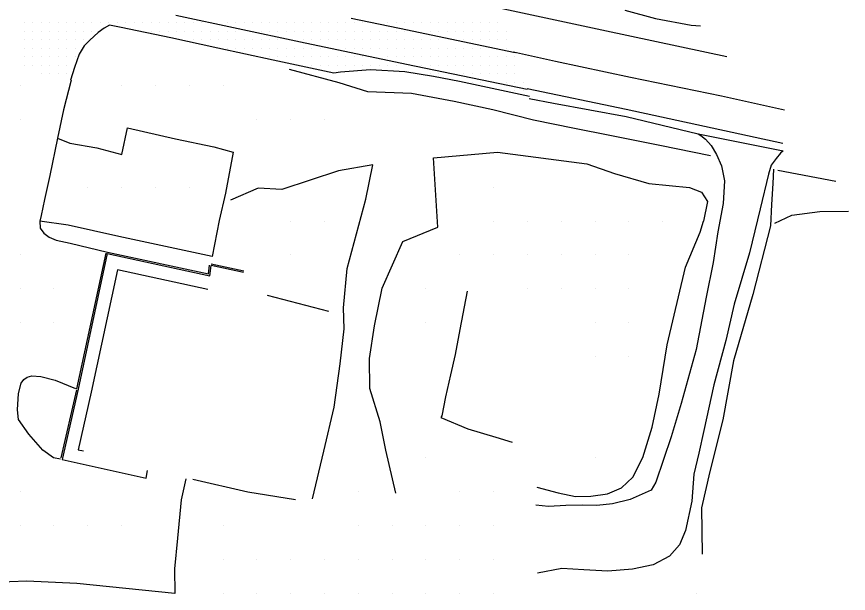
# Model space of a CAD drawing. Extents: x 1762120 to 1766775, y 709485 to 712965.
# Drawn here: x 1764179 to 1764425, y 712150 to 712320.6 of the extents above; entities that cross this region are included whole.
import ezdxf

# ---------------------------------------------------------------- set-up
doc = ezdxf.new("R2010")
doc.units = 0
for name, color, linetype in [('Exist DTM QL2 LIDAR Elevation Point', 7, 'Continuous'), ('Exist DTM Scan Elevation Point', 7, 'Continuous'), ('Exist Roads EOP', 7, 'Continuous'), ('Exist Roads EOT', 7, 'Continuous'), ('PH Exist DTM Breakline', 7, 'Continuous')]:
    doc.layers.add(name, color=color, linetype=linetype)

msp = doc.modelspace()

# ---------------------------------------------------------------- linework, layer by layer
at = {"layer": 'Exist DTM QL2 LIDAR Elevation Point'}
for p, q in [((1764180.01, 712300.13), (1764180.01, 712300.13)), ((1764210.01, 712300.13), (1764210.01, 712300.13)), ((1764220.01, 712300.13), (1764220.01, 712300.13)), ((1764230.01, 712300.13), (1764230.01, 712300.13)), ((1764240.01, 712300.13), (1764240.01, 712300.13)), ((1764180.01, 712290.13), (1764180.01, 712290.13)), ((1764250.02, 712290.13), (1764250.02, 712290.13)), ((1764260.02, 712290.13), (1764260.02, 712290.13)), ((1764270.02, 712290.13), (1764270.02, 712290.13)), ((1764200.01, 712270.13), (1764200.01, 712270.13)), ((1764210.01, 712270.13), (1764210.01, 712270.13)), ((1764220.01, 712270.13), (1764220.01, 712270.13)), ((1764230.01, 712270.13), (1764230.01, 712270.13)), ((1764320.02, 712270.13), (1764320.02, 712270.13)), ((1764260.02, 712260.12), (1764260.02, 712260.12)), ((1764270.02, 712260.12), (1764270.02, 712260.12)), ((1764320.02, 712260.12), (1764320.02, 712260.12)), ((1764330.03, 712260.12), (1764330.03, 712260.12)), ((1764340.03, 712260.12), (1764340.03, 712260.12)), ((1764350.03, 712260.12), (1764350.03, 712260.12)), ((1764360.03, 712260.12), (1764360.03, 712260.12)), ((1764370.03, 712260.12), (1764370.03, 712260.12)), ((1764180.01, 712250.12), (1764180.01, 712250.12)), ((1764260.02, 712250.12), (1764260.02, 712250.12)), ((1764310.02, 712250.12), (1764310.02, 712250.12)), ((1764320.02, 712250.12), (1764320.02, 712250.12)), ((1764330.03, 712250.12), (1764330.03, 712250.12)), ((1764340.03, 712250.12), (1764340.03, 712250.12)), ((1764350.03, 712250.12), (1764350.03, 712250.12)), ((1764360.03, 712250.12), (1764360.03, 712250.12)), ((1764180.01, 712240.12), (1764180.01, 712240.12)), ((1764190.01, 712240.12), (1764190.01, 712240.12)), ((1764300.02, 712240.12), (1764300.02, 712240.12)), ((1764330.03, 712240.12), (1764330.03, 712240.12)), ((1764340.03, 712240.12), (1764340.03, 712240.12)), ((1764350.03, 712240.12), (1764350.03, 712240.12)), ((1764360.03, 712240.12), (1764360.03, 712240.12)), ((1764180.01, 712230.12), (1764180.01, 712230.12)), ((1764190.01, 712230.12), (1764190.01, 712230.12)), ((1764300.02, 712230.12), (1764300.02, 712230.12)), ((1764350.03, 712230.12), (1764350.03, 712230.12)), ((1764360.03, 712230.12), (1764360.03, 712230.12)), ((1764350.03, 712220.12), (1764350.03, 712220.12)), ((1764360.03, 712220.12), (1764360.03, 712220.12)), ((1764300.02, 712190.12), (1764300.02, 712190.12)), ((1764350.03, 712190.12), (1764350.03, 712190.12)), ((1764180.01, 712180.11), (1764180.01, 712180.11)), ((1764280.02, 712180.11), (1764280.02, 712180.11)), ((1764310.02, 712180.11), (1764310.02, 712180.11)), ((1764320.02, 712180.11), (1764320.02, 712180.11)), ((1764180.01, 712170.11), (1764180.01, 712170.11)), ((1764190.01, 712170.11), (1764190.01, 712170.11)), ((1764200.01, 712170.11), (1764200.01, 712170.11)), ((1764210.01, 712170.11), (1764210.01, 712170.11)), ((1764240.01, 712170.11), (1764240.01, 712170.11)), ((1764280.02, 712170.11), (1764280.02, 712170.11)), ((1764290.02, 712170.11), (1764290.02, 712170.11)), ((1764300.02, 712170.11), (1764300.02, 712170.11)), ((1764310.02, 712170.11), (1764310.02, 712170.11)), ((1764320.02, 712170.11), (1764320.02, 712170.11)), ((1764240.01, 712160.11), (1764240.01, 712160.11)), ((1764250.02, 712160.11), (1764250.02, 712160.11)), ((1764260.02, 712160.11), (1764260.02, 712160.11)), ((1764270.02, 712160.11), (1764270.02, 712160.11)), ((1764280.02, 712160.11), (1764280.02, 712160.11)), ((1764290.02, 712160.11), (1764290.02, 712160.11)), ((1764300.02, 712160.11), (1764300.02, 712160.11)), ((1764310.02, 712160.11), (1764310.02, 712160.11)), ((1764320.02, 712160.11), (1764320.02, 712160.11)), ((1764240.01, 712150.11), (1764240.01, 712150.11)), ((1764250.02, 712150.11), (1764250.02, 712150.11)), ((1764260.02, 712150.11), (1764260.02, 712150.11)), ((1764270.02, 712150.11), (1764270.02, 712150.11)), ((1764280.02, 712150.11), (1764280.02, 712150.11)), ((1764290.02, 712150.11), (1764290.02, 712150.11)), ((1764300.02, 712150.11), (1764300.02, 712150.11)), ((1764310.02, 712150.11), (1764310.02, 712150.11)), ((1764320.02, 712150.11), (1764320.02, 712150.11)), ((1764380.03, 712150.11), (1764380.03, 712150.11))]:
    msp.add_line(p, q, dxfattribs=at)
at = {"layer": 'Exist DTM Scan Elevation Point'}
for p, q in [((1764181.25, 712318.75), (1764181.25, 712318.75)), ((1764183.75, 712318.75), (1764183.75, 712318.75)), ((1764186.25, 712318.75), (1764186.25, 712318.75)), ((1764188.75, 712318.75), (1764188.75, 712318.75)), ((1764191.25, 712318.75), (1764191.25, 712318.75)), ((1764193.75, 712318.75), (1764193.75, 712318.75)), ((1764196.25, 712318.75), (1764196.25, 712318.75)), ((1764198.75, 712318.75), (1764198.75, 712318.75)), ((1764201.25, 712318.75), (1764201.25, 712318.75)), ((1764203.75, 712318.75), (1764203.75, 712318.75)), ((1764206.25, 712318.75), (1764206.25, 712318.75)), ((1764208.75, 712318.75), (1764208.75, 712318.75)), ((1764211.25, 712318.75), (1764211.25, 712318.75)), ((1764213.75, 712318.75), (1764213.75, 712318.75)), ((1764216.25, 712318.75), (1764216.25, 712318.75)), ((1764218.75, 712318.75), (1764218.75, 712318.75)), ((1764221.25, 712318.75), (1764221.25, 712318.75)), ((1764223.75, 712318.75), (1764223.75, 712318.75)), ((1764226.25, 712318.75), (1764226.25, 712318.75)), ((1764228.75, 712318.75), (1764228.75, 712318.75)), ((1764231.25, 712318.75), (1764231.25, 712318.75)), ((1764233.75, 712318.75), (1764233.75, 712318.75)), ((1764241.25, 712318.75), (1764241.25, 712318.75)), ((1764243.75, 712318.75), (1764243.75, 712318.75)), ((1764246.25, 712318.75), (1764246.25, 712318.75)), ((1764248.75, 712318.75), (1764248.75, 712318.75)), ((1764251.25, 712318.75), (1764251.25, 712318.75)), ((1764253.75, 712318.75), (1764253.75, 712318.75)), ((1764256.25, 712318.75), (1764256.25, 712318.75)), ((1764258.75, 712318.75), (1764258.75, 712318.75)), ((1764261.25, 712318.75), (1764261.25, 712318.75)), ((1764263.75, 712318.75), (1764263.75, 712318.75)), ((1764266.25, 712318.75), (1764266.25, 712318.75)), ((1764268.75, 712318.75), (1764268.75, 712318.75)), ((1764271.25, 712318.75), (1764271.25, 712318.75)), ((1764273.75, 712318.75), (1764273.75, 712318.75)), ((1764276.25, 712318.75), (1764276.25, 712318.75)), ((1764278.75, 712318.75), (1764278.75, 712318.75)), ((1764281.25, 712318.75), (1764281.25, 712318.75)), ((1764288.75, 712318.75), (1764288.75, 712318.75)), ((1764291.25, 712318.75), (1764291.25, 712318.75)), ((1764293.75, 712318.75), (1764293.75, 712318.75)), ((1764296.25, 712318.75), (1764296.25, 712318.75)), ((1764298.75, 712318.75), (1764298.75, 712318.75)), ((1764301.25, 712318.75), (1764301.25, 712318.75)), ((1764303.75, 712318.75), (1764303.75, 712318.75)), ((1764306.25, 712318.75), (1764306.25, 712318.75)), ((1764308.75, 712318.75), (1764308.75, 712318.75)), ((1764311.25, 712318.75), (1764311.25, 712318.75)), ((1764313.75, 712318.75), (1764313.75, 712318.75)), ((1764316.25, 712318.75), (1764316.25, 712318.75)), ((1764318.75, 712318.75), (1764318.75, 712318.75)), ((1764321.25, 712318.75), (1764321.25, 712318.75)), ((1764181.25, 712316.25), (1764181.25, 712316.25)), ((1764183.75, 712316.25), (1764183.75, 712316.25)), ((1764186.25, 712316.25), (1764186.25, 712316.25)), ((1764188.75, 712316.25), (1764188.75, 712316.25)), ((1764191.25, 712316.25), (1764191.25, 712316.25)), ((1764193.75, 712316.25), (1764193.75, 712316.25)), ((1764196.25, 712316.25), (1764196.25, 712316.25)), ((1764198.75, 712316.25), (1764198.75, 712316.25)), ((1764201.25, 712316.25), (1764201.25, 712316.25)), ((1764218.75, 712316.25), (1764218.75, 712316.25)), ((1764221.25, 712316.25), (1764221.25, 712316.25)), ((1764223.75, 712316.25), (1764223.75, 712316.25)), ((1764226.25, 712316.25), (1764226.25, 712316.25)), ((1764228.75, 712316.25), (1764228.75, 712316.25)), ((1764231.25, 712316.25), (1764231.25, 712316.25)), ((1764233.75, 712316.25), (1764233.75, 712316.25)), ((1764236.25, 712316.25), (1764236.25, 712316.25)), ((1764238.75, 712316.25), (1764238.75, 712316.25)), ((1764241.25, 712316.25), (1764241.25, 712316.25)), ((1764243.75, 712316.25), (1764243.75, 712316.25)), ((1764251.25, 712316.25), (1764251.25, 712316.25)), ((1764253.75, 712316.25), (1764253.75, 712316.25)), ((1764256.25, 712316.25), (1764256.25, 712316.25)), ((1764258.75, 712316.25), (1764258.75, 712316.25)), ((1764261.25, 712316.25), (1764261.25, 712316.25)), ((1764263.75, 712316.25), (1764263.75, 712316.25)), ((1764266.25, 712316.25), (1764266.25, 712316.25)), ((1764268.75, 712316.25), (1764268.75, 712316.25)), ((1764271.25, 712316.25), (1764271.25, 712316.25)), ((1764273.75, 712316.25), (1764273.75, 712316.25)), ((1764276.25, 712316.25), (1764276.25, 712316.25)), ((1764278.75, 712316.25), (1764278.75, 712316.25)), ((1764281.25, 712316.25), (1764281.25, 712316.25)), ((1764283.75, 712316.25), (1764283.75, 712316.25)), ((1764286.25, 712316.25), (1764286.25, 712316.25)), ((1764288.75, 712316.25), (1764288.75, 712316.25)), ((1764291.25, 712316.25), (1764291.25, 712316.25)), ((1764293.75, 712316.25), (1764293.75, 712316.25)), ((1764301.25, 712316.25), (1764301.25, 712316.25)), ((1764303.75, 712316.25), (1764303.75, 712316.25)), ((1764306.25, 712316.25), (1764306.25, 712316.25)), ((1764308.75, 712316.25), (1764308.75, 712316.25)), ((1764311.25, 712316.25), (1764311.25, 712316.25)), ((1764313.75, 712316.25), (1764313.75, 712316.25)), ((1764316.25, 712316.25), (1764316.25, 712316.25)), ((1764318.75, 712316.25), (1764318.75, 712316.25)), ((1764321.25, 712316.25), (1764321.25, 712316.25)), ((1764323.75, 712316.25), (1764323.75, 712316.25)), ((1764181.25, 712313.75), (1764181.25, 712313.75)), ((1764183.75, 712313.75), (1764183.75, 712313.75)), ((1764186.25, 712313.75), (1764186.25, 712313.75)), ((1764188.75, 712313.75), (1764188.75, 712313.75)), ((1764191.25, 712313.75), (1764191.25, 712313.75)), ((1764193.75, 712313.75), (1764193.75, 712313.75)), ((1764196.25, 712313.75), (1764196.25, 712313.75)), ((1764198.75, 712313.75), (1764198.75, 712313.75)), ((1764231.25, 712313.75), (1764231.25, 712313.75)), ((1764233.75, 712313.75), (1764233.75, 712313.75)), ((1764236.25, 712313.75), (1764236.25, 712313.75)), ((1764238.75, 712313.75), (1764238.75, 712313.75)), ((1764241.25, 712313.75), (1764241.25, 712313.75)), ((1764243.75, 712313.75), (1764243.75, 712313.75)), ((1764246.25, 712313.75), (1764246.25, 712313.75)), ((1764248.75, 712313.75), (1764248.75, 712313.75)), ((1764251.25, 712313.75), (1764251.25, 712313.75)), ((1764253.75, 712313.75), (1764253.75, 712313.75)), ((1764256.25, 712313.75), (1764256.25, 712313.75)), ((1764263.75, 712313.75), (1764263.75, 712313.75)), ((1764266.25, 712313.75), (1764266.25, 712313.75)), ((1764268.75, 712313.75), (1764268.75, 712313.75)), ((1764271.25, 712313.75), (1764271.25, 712313.75)), ((1764273.75, 712313.75), (1764273.75, 712313.75)), ((1764276.25, 712313.75), (1764276.25, 712313.75)), ((1764278.75, 712313.75), (1764278.75, 712313.75)), ((1764281.25, 712313.75), (1764281.25, 712313.75)), ((1764283.75, 712313.75), (1764283.75, 712313.75)), ((1764286.25, 712313.75), (1764286.25, 712313.75)), ((1764288.75, 712313.75), (1764288.75, 712313.75)), ((1764291.25, 712313.75), (1764291.25, 712313.75)), ((1764293.75, 712313.75), (1764293.75, 712313.75)), ((1764296.25, 712313.75), (1764296.25, 712313.75)), ((1764298.75, 712313.75), (1764298.75, 712313.75)), ((1764301.25, 712313.75), (1764301.25, 712313.75)), ((1764303.75, 712313.75), (1764303.75, 712313.75)), ((1764311.25, 712313.75), (1764311.25, 712313.75)), ((1764313.75, 712313.75), (1764313.75, 712313.75)), ((1764316.25, 712313.75), (1764316.25, 712313.75)), ((1764318.75, 712313.75), (1764318.75, 712313.75)), ((1764321.25, 712313.75), (1764321.25, 712313.75)), ((1764323.75, 712313.75), (1764323.75, 712313.75)), ((1764181.25, 712311.25), (1764181.25, 712311.25)), ((1764183.75, 712311.25), (1764183.75, 712311.25)), ((1764186.25, 712311.25), (1764186.25, 712311.25)), ((1764188.75, 712311.25), (1764188.75, 712311.25)), ((1764191.25, 712311.25), (1764191.25, 712311.25)), ((1764193.75, 712311.25), (1764193.75, 712311.25)), ((1764196.25, 712311.25), (1764196.25, 712311.25)), ((1764241.25, 712311.25), (1764241.25, 712311.25)), ((1764243.75, 712311.25), (1764243.75, 712311.25)), ((1764246.25, 712311.25), (1764246.25, 712311.25)), ((1764248.75, 712311.25), (1764248.75, 712311.25)), ((1764251.25, 712311.25), (1764251.25, 712311.25)), ((1764253.75, 712311.25), (1764253.75, 712311.25)), ((1764256.25, 712311.25), (1764256.25, 712311.25)), ((1764258.75, 712311.25), (1764258.75, 712311.25)), ((1764261.25, 712311.25), (1764261.25, 712311.25)), ((1764263.75, 712311.25), (1764263.75, 712311.25)), ((1764266.25, 712311.25), (1764266.25, 712311.25)), ((1764268.75, 712311.25), (1764268.75, 712311.25)), ((1764276.25, 712311.25), (1764276.25, 712311.25)), ((1764278.75, 712311.25), (1764278.75, 712311.25)), ((1764281.25, 712311.25), (1764281.25, 712311.25)), ((1764283.75, 712311.25), (1764283.75, 712311.25)), ((1764286.25, 712311.25), (1764286.25, 712311.25)), ((1764288.75, 712311.25), (1764288.75, 712311.25)), ((1764291.25, 712311.25), (1764291.25, 712311.25)), ((1764293.75, 712311.25), (1764293.75, 712311.25)), ((1764296.25, 712311.25), (1764296.25, 712311.25)), ((1764298.75, 712311.25), (1764298.75, 712311.25)), ((1764301.25, 712311.25), (1764301.25, 712311.25)), ((1764303.75, 712311.25), (1764303.75, 712311.25)), ((1764306.25, 712311.25), (1764306.25, 712311.25)), ((1764308.75, 712311.25), (1764308.75, 712311.25)), ((1764311.25, 712311.25), (1764311.25, 712311.25)), ((1764313.75, 712311.25), (1764313.75, 712311.25)), ((1764316.25, 712311.25), (1764316.25, 712311.25)), ((1764323.75, 712311.25), (1764323.75, 712311.25)), ((1764181.25, 712308.75), (1764181.25, 712308.75)), ((1764183.75, 712308.75), (1764183.75, 712308.75)), ((1764186.25, 712308.75), (1764186.25, 712308.75)), ((1764188.75, 712308.75), (1764188.75, 712308.75)), ((1764191.25, 712308.75), (1764191.25, 712308.75)), ((1764193.75, 712308.75), (1764193.75, 712308.75)), ((1764196.25, 712308.75), (1764196.25, 712308.75)), ((1764253.75, 712308.75), (1764253.75, 712308.75)), ((1764256.25, 712308.75), (1764256.25, 712308.75)), ((1764258.75, 712308.75), (1764258.75, 712308.75)), ((1764261.25, 712308.75), (1764261.25, 712308.75)), ((1764263.75, 712308.75), (1764263.75, 712308.75)), ((1764266.25, 712308.75), (1764266.25, 712308.75)), ((1764268.75, 712308.75), (1764268.75, 712308.75)), ((1764271.25, 712308.75), (1764271.25, 712308.75)), ((1764273.75, 712308.75), (1764273.75, 712308.75)), ((1764276.25, 712308.75), (1764276.25, 712308.75)), ((1764278.75, 712308.75), (1764278.75, 712308.75)), ((1764281.25, 712308.75), (1764281.25, 712308.75)), ((1764288.75, 712308.75), (1764288.75, 712308.75)), ((1764291.25, 712308.75), (1764291.25, 712308.75)), ((1764293.75, 712308.75), (1764293.75, 712308.75)), ((1764296.25, 712308.75), (1764296.25, 712308.75)), ((1764298.75, 712308.75), (1764298.75, 712308.75)), ((1764301.25, 712308.75), (1764301.25, 712308.75)), ((1764303.75, 712308.75), (1764303.75, 712308.75)), ((1764306.25, 712308.75), (1764306.25, 712308.75)), ((1764308.75, 712308.75), (1764308.75, 712308.75)), ((1764311.25, 712308.75), (1764311.25, 712308.75)), ((1764313.75, 712308.75), (1764313.75, 712308.75)), ((1764316.25, 712308.75), (1764316.25, 712308.75)), ((1764318.75, 712308.75), (1764318.75, 712308.75)), ((1764321.25, 712308.75), (1764321.25, 712308.75)), ((1764323.75, 712308.75), (1764323.75, 712308.75)), ((1764326.25, 712308.75), (1764326.25, 712308.75)), ((1764181.25, 712306.25), (1764181.25, 712306.25)), ((1764183.75, 712306.25), (1764183.75, 712306.25)), ((1764186.25, 712306.25), (1764186.25, 712306.25)), ((1764188.75, 712306.25), (1764188.75, 712306.25)), ((1764191.25, 712306.25), (1764191.25, 712306.25)), ((1764193.75, 712306.25), (1764193.75, 712306.25)), ((1764266.25, 712306.25), (1764266.25, 712306.25)), ((1764268.75, 712306.25), (1764268.75, 712306.25)), ((1764271.25, 712306.25), (1764271.25, 712306.25)), ((1764273.75, 712306.25), (1764273.75, 712306.25)), ((1764276.25, 712306.25), (1764276.25, 712306.25)), ((1764278.75, 712306.25), (1764278.75, 712306.25)), ((1764281.25, 712306.25), (1764281.25, 712306.25)), ((1764283.75, 712306.25), (1764283.75, 712306.25)), ((1764286.25, 712306.25), (1764286.25, 712306.25)), ((1764288.75, 712306.25), (1764288.75, 712306.25)), ((1764291.25, 712306.25), (1764291.25, 712306.25)), ((1764298.75, 712306.25), (1764298.75, 712306.25)), ((1764301.25, 712306.25), (1764301.25, 712306.25)), ((1764303.75, 712306.25), (1764303.75, 712306.25)), ((1764306.25, 712306.25), (1764306.25, 712306.25)), ((1764308.75, 712306.25), (1764308.75, 712306.25)), ((1764311.25, 712306.25), (1764311.25, 712306.25)), ((1764313.75, 712306.25), (1764313.75, 712306.25)), ((1764316.25, 712306.25), (1764316.25, 712306.25)), ((1764318.75, 712306.25), (1764318.75, 712306.25)), ((1764321.25, 712306.25), (1764321.25, 712306.25)), ((1764323.75, 712306.25), (1764323.75, 712306.25)), ((1764326.25, 712306.25), (1764326.25, 712306.25)), ((1764186.25, 712303.75), (1764186.25, 712303.75)), ((1764188.75, 712303.75), (1764188.75, 712303.75)), ((1764191.25, 712303.75), (1764191.25, 712303.75)), ((1764193.75, 712303.75), (1764193.75, 712303.75)), ((1764301.25, 712303.75), (1764301.25, 712303.75)), ((1764303.75, 712303.75), (1764303.75, 712303.75)), ((1764311.25, 712303.75), (1764311.25, 712303.75)), ((1764313.75, 712303.75), (1764313.75, 712303.75)), ((1764316.25, 712303.75), (1764316.25, 712303.75)), ((1764318.75, 712303.75), (1764318.75, 712303.75)), ((1764321.25, 712303.75), (1764321.25, 712303.75)), ((1764323.75, 712303.75), (1764323.75, 712303.75)), ((1764326.25, 712303.75), (1764326.25, 712303.75)), ((1764313.75, 712301.25), (1764313.75, 712301.25)), ((1764316.25, 712301.25), (1764316.25, 712301.25)), ((1764323.75, 712301.25), (1764323.75, 712301.25)), ((1764326.25, 712301.25), (1764326.25, 712301.25)), ((1764328.75, 712301.25), (1764328.75, 712301.25)), ((1764326.25, 712298.75), (1764326.25, 712298.75)), ((1764328.75, 712298.75), (1764328.75, 712298.75))]:
    msp.add_line(p, q, dxfattribs=at)
at = {"layer": 'Exist Roads EOP'}
for points in [[(1764206.45, 712318.09), (1764204.83, 712317.25), (1764203.08, 712315.9), (1764200.64, 712313.68), (1764198.98, 712311.96), (1764197.43, 712309.48), (1764196.1, 712305.6), (1764194.93, 712301.84)], [(1764224.61, 712314.37), (1764209.93, 712317.39), (1764206.45, 712318.09)], [(1764330.66, 712296.98), (1764309.9, 712301.44), (1764302.26, 712302.96), (1764293.8, 712304.29), (1764283.66, 712304.91), (1764274.77, 712304.22), (1764272.74, 712303.89), (1764254.83, 712307.77), (1764238.51, 712311.27), (1764224.61, 712314.37)]]:
    msp.add_lwpolyline(points, dxfattribs=at)
at = {"layer": 'Exist Roads EOT'}
for points in [[(1764226.04, 712321.04), (1764262.97, 712313.2), (1764294.28, 712306.61), (1764329.93, 712299.19)], [(1764277.88, 712320.21), (1764294.52, 712316.72), (1764310.91, 712313.25), (1764326.38, 712309.99)]]:
    msp.add_lwpolyline(points, dxfattribs=at)
at = {"layer": 'PH Exist DTM Breakline'}
for p, q in [((1764387.43, 712297.18), (1764406.07, 712293.07)), ((1764404.11, 712275.18), (1764421.24, 712272)), ((1764194.77, 712253.64), (1764205.81, 712250.95)), ((1764205.31, 712250.63), (1764196.71, 712210.51)), ((1764205.72, 712250.55), (1764197.12, 712210.42)), ((1764246.09, 712244.92), (1764236.46, 712247.01)), ((1764246.18, 712245.32), (1764236.55, 712247.42)), ((1764208.77, 712245.7), (1764201.03, 712209.58)), ((1764253.1, 712238.23), (1764271.23, 712233.51)), ((1764196.64, 712210.2), (1764192.06, 712190.07)), ((1764197.12, 712210.42), (1764192.39, 712189.65)), ((1764201.03, 712209.58), (1764197.15, 712192.53)), ((1764197.15, 712192.53), (1764198.7, 712192.17))]:
    msp.add_line(p, q, dxfattribs=at)
for points in [[(1764321.98, 712323.22), (1764323.09, 712322.97), (1764353.46, 712316.45), (1764389.04, 712308.87)], [(1764358.84, 712322.49), (1764367.94, 712320.04), (1764378.42, 712318.07), (1764381.27, 712317.87)], [(1764325.96, 712310.26), (1764338.31, 712307.47), (1764360.49, 712302.74), (1764387.43, 712297.18)], [(1764384.18, 712279.49), (1764369.16, 712282.47), (1764354.45, 712285.44), (1764343.92, 712287.49), (1764331.82, 712290.03), (1764319.82, 712293.04), (1764308.4, 712295.48), (1764295.79, 712297.88), (1764282.79, 712298.34), (1764274.36, 712301.06), (1764259.67, 712304.98)], [(1764195.05, 712301.81), (1764192.84, 712293.05), (1764191.03, 712284.7), (1764188.77, 712273.62), (1764187.24, 712266.49), (1764186.2, 712261.8), (1764185.83, 712260.08), (1764185.9, 712258.02), (1764187.01, 712256.54), (1764188.57, 712255.39), (1764190.67, 712254.52), (1764194.77, 712253.64)], [(1764329.97, 712299.38), (1764359.24, 712293.26), (1764405.53, 712283.22)], [(1764330.54, 712296.38), (1764337.74, 712295.01), (1764359.22, 712291.06), (1764380.55, 712285.97), (1764405.71, 712280.92)], [(1764191.03, 712284.7), (1764194.69, 712283.21), (1764202.73, 712281.86), (1764210.04, 712279.84), (1764211.71, 712287.78), (1764225.94, 712284.46), (1764237.25, 712282.1), (1764243.02, 712280.51), (1764240.77, 712268.4), (1764238.88, 712260.32), (1764236.79, 712249.7), (1764209.19, 712255.55), (1764194.17, 712258.98), (1764185.83, 712260.08)], [(1764380.55, 712285.97), (1764381.32, 712285.42), (1764382.7, 712284.41), (1764384.39, 712282.5), (1764385.93, 712279.83), (1764387.42, 712276.54), (1764388.35, 712272.02), (1764387.88, 712265.35), (1764386.39, 712256.97), (1764385, 712247.87), (1764382.91, 712237.61), (1764379.93, 712222.12), (1764375.53, 712206.18), (1764372.58, 712196.36), (1764368.05, 712182.93), (1764366.62, 712180.52), (1764360.43, 712177.83), (1764355.16, 712176.47), (1764350.55, 712176.06), (1764346.47, 712176.13), (1764341.42, 712176.02), (1764336.28, 712175.73), (1764332.51, 712176.12)], [(1764291.11, 712179.63), (1764288.19, 712192.4), (1764286.47, 712200.79), (1764283.39, 712210.6), (1764283.3, 712219.5), (1764284.85, 712229.19), (1764287.05, 712240.33), (1764293.14, 712254.09), (1764303.55, 712258.3), (1764302.3, 712278.88), (1764321.17, 712280.57), (1764347.63, 712277.09), (1764355.81, 712274.23), (1764365.98, 712271.3), (1764377.92, 712270.08), (1764381.54, 712268.7), (1764383.32, 712265.98), (1764382.08, 712260.1)], [(1764405.71, 712280.92), (1764404.91, 712280.19), (1764403.56, 712278.7), (1764402.15, 712276.73), (1764401.33, 712274.04), (1764398.9, 712263.75), (1764395.74, 712250.76), (1764391.16, 712235.58), (1764388.73, 712224.8), (1764385.16, 712211.66), (1764382.24, 712198.24), (1764380.77, 712191.54), (1764379.23, 712185.28), (1764378.63, 712177.26), (1764376.83, 712168.64), (1764375.02, 712164.39), (1764372.1, 712161.06), (1764367.23, 712158.44), (1764361.12, 712157.15), (1764353.83, 712156.59), (1764346.69, 712157), (1764340.19, 712157.41), (1764333, 712156.01)], [(1764266.52, 712177.96), (1764269.79, 712192.1), (1764272.92, 712205.08), (1764274.65, 712217.88), (1764275.82, 712228.29), (1764275.65, 712234.49), (1764276.74, 712246.11), (1764282.2, 712266.65), (1764284.36, 712276.82), (1764274.13, 712274.99), (1764257.45, 712269.49), (1764250.45, 712269.93), (1764242.21, 712266.37)], [(1764402.8, 712275.51), (1764402.59, 712271.27), (1764402.21, 712265.06), (1764401.96, 712258.71), (1764396.67, 712238.45), (1764391.03, 712218.77), (1764387.81, 712201.38), (1764384, 712186.12), (1764381.47, 712175.34), (1764381.67, 712161.65)], [(1764403.19, 712259.57), (1764408.27, 712261.89), (1764416.51, 712262.95), (1764424.95, 712263.05)], [(1764332.81, 712181.39), (1764339.09, 712179.76), (1764344.3, 712178.67), (1764348.81, 712178.77), (1764353.73, 712179.47), (1764357.87, 712181.21), (1764361.21, 712184.41), (1764364.21, 712190.25), (1764366.88, 712199.23), (1764368.97, 712208.98), (1764371.33, 712223.58), (1764376.81, 712246.55), (1764381.1, 712256.9), (1764382.08, 712260.1)], [(1764205.72, 712250.55), (1764236.06, 712244), (1764236.46, 712247.01)], [(1764205.81, 712250.95), (1764235.71, 712244.5), (1764236.04, 712247.06)], [(1764208.85, 712245.78), (1764235.52, 712240.02)], [(1764312.17, 712239.38), (1764310, 712228.04), (1764308.64, 712220.66), (1764307.3, 712214.66), (1764305.84, 712208.18), (1764304.73, 712202.55), (1764304.47, 712202.06), (1764312.46, 712198.72), (1764320.74, 712196.21), (1764325.52, 712194.76)], [(1764191.99, 712189.75), (1764189.92, 712190.14), (1764186.75, 712192.43), (1764182.57, 712197.13), (1764179.56, 712201.42), (1764179.19, 712204.27), (1764179.54, 712209.18), (1764180.28, 712212.19), (1764181.09, 712213.32), (1764182.09, 712213.97), (1764183.47, 712214.33), (1764186.08, 712214.14), (1764190.34, 712213.09), (1764196.4, 712210.63)], [(1764192.39, 712189.65), (1764217.25, 712184.11), (1764217.69, 712186.33)], [(1764228.98, 712183.94), (1764227.61, 712177.65), (1764226.57, 712166.4), (1764225.69, 712157.3), (1764225.74, 712150.02), (1764196.77, 712152.9), (1764182.03, 712153.61), (1764176.98, 712153.39), (1764172.65, 712152.79), (1764170.34, 712152.31), (1764165.52, 712158.82)], [(1764261.43, 712177.69), (1764247.35, 712179.96), (1764231.11, 712183.72)]]:
    msp.add_lwpolyline(points, dxfattribs=at)

doc.saveas('drawing.dxf')
